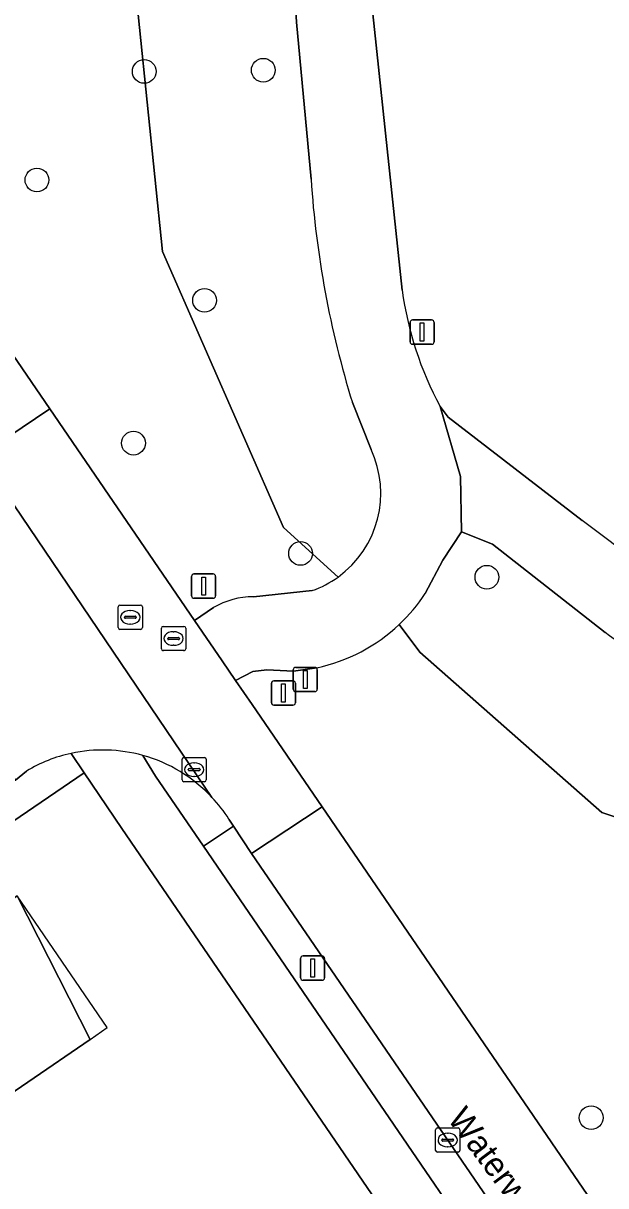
# Model space of a CAD drawing. Extents: x 155275 to 156265, y 382654 to 383635.
# Drawn here: x 155622.86 to 155646.86, y 383241.63 to 383289.56 of the extents above; entities that cross this region are included whole.
import ezdxf

# ---------------------------------------------------------------- set-up
doc = ezdxf.new("R2010")
doc.units = 0
for name, color, linetype in [('IMGEO_Boom', 7, 'Continuous'), ('IMGEO_Erf', 7, 'Continuous'), ('IMGEO_Fietspad_gesloten', 7, 'Continuous'), ('IMGEO_Gemengd_bos', 7, 'Continuous'), ('IMGEO_Groenvoorziening', 7, 'Continuous'), ('IMGEO_Haag', 7, 'Continuous'), ('IMGEO_Kolk', 7, 'Continuous'), ('IMGEO_Lichtmast', 7, 'Continuous'), ('IMGEO_Loofbos', 7, 'Continuous'), ('IMGEO_Openbare_ruimte_label', 7, 'Continuous'), ('IMGEO_Pand', 7, 'Continuous'), ('IMGEO_Pand_overbouw', 7, 'Continuous'), ('IMGEO_Rijbaan_lokaal_gesloten', 7, 'Continuous'), ('IMGEO_Rijbaan_lokaal_open', 7, 'Continuous'), ('IMGEO_Rioolput', 7, 'Continuous'), ('IMGEO_Verkeersbordpaal', 7, 'Continuous'), ('IMGEO_Voetpad_open', 7, 'Continuous')]:
    doc.layers.add(name, color=color, linetype=linetype)

msp = doc.modelspace()

# ---------------------------------------------------------------- linework, layer by layer
at = {"layer": 'IMGEO_Boom'}
for centre in [(155627.845, 383287.57), (155632.75, 383287.62), (155623.425, 383283.097), (155630.331, 383278.134), (155627.402, 383272.247), (155634.285, 383267.701), (155641.963, 383266.72), (155646.258, 383244.44)]:
    msp.add_circle(centre, 0.489, dxfattribs=at)
at = {"layer": 'IMGEO_Erf'}
for points in [[(155626.917, 383256.363), (155625.364, 383258.662), (155596.009, 383238.623)], [(155668.128, 383196.041), (155626.917, 383256.363)]]:
    msp.add_lwpolyline(points, dxfattribs=at)
msp.add_lwpolyline([(155615.333, 383240.621), (155611.924, 383244.458), (155609.718, 383242.953), (155601.947, 383237.651), (155599.872, 383240.59), (155599.638, 383240.922), (155618.55, 383253.859), (155618.748, 383253.561), (155618.112, 383253.111), (155619.313, 383251.358), (155619.948, 383251.792), (155622.61, 383253.591), (155625.611, 383247.66)], close=True, dxfattribs=at)
at = {"layer": 'IMGEO_Fietspad_gesloten'}
for points in [[(155638.469, 383278.556), (155636.714, 383295.135), (155636.571, 383295.948)], [(155633.965, 383292.318), (155634.121, 383289.601), (155634.716, 383283.131)], [(155636.421, 383273.92), (155637.19, 383271.992)], [(155639.42, 383266.052), (155640.15, 383267.429), (155640.916, 383268.594), (155640.876, 383270.877), (155640.031, 383273.759)], [(155645.883, 383269.062), (155640.363, 383273.324), (155640.031, 383273.759), (155640.876, 383270.877), (155640.916, 383268.594), (155642.195, 383268.086), (155646.834, 383264.444)], [(155634.766, 383266.168), (155632.342, 383265.91)], [(155630.7, 383265.467), (155629.922, 383264.93), (155631.054, 383263.274), (155631.606, 383262.467), (155632.326, 383262.839), (155632.89, 383262.908), (155633.988, 383262.853), (155634.953, 383262.987)]]:
    msp.add_lwpolyline(points, dxfattribs=at)
for centre, radius, start, end in [((155674.938, 383285.813), 40.311, 183.8148, 197.1592), ((155652.645, 383280.519), 14.311, 187.8846, 208.188), ((155633.328, 383270.183), 4.264, 305.902, 25.1001), ((155578.477, 383178.43), 112.95, 45.55812, 53.3606), ((155633.313, 383270.208), 4.294, 289.777, 305.8688), ((155632.299, 383262.803), 3.107, 89.2158, 120.9812), ((155633.526, 383269.888), 7.032, 313.3536, 326.9383), ((155633.469, 383269.938), 7.107, 282.0489, 313.4154), ((155607.857, 383212.844), 64.666, 46.40321, 52.93409)]:
    msp.add_arc(centre, radius, start, end, dxfattribs=at)
at = {"layer": 'IMGEO_Gemengd_bos'}
for points in [[(155631.552, 383297.425), (155628.693, 383301.129), (155627.02, 383295.546), (155628.596, 383280.152), (155633.581, 383268.777), (155635.829, 383266.729)], [(155634.716, 383283.131), (155634.121, 383289.601), (155633.965, 383292.318)], [(155637.19, 383271.992), (155636.421, 383273.92)], [(155646.834, 383264.444), (155642.195, 383268.086), (155640.916, 383268.594), (155640.15, 383267.429), (155639.42, 383266.052)], [(155638.354, 383264.775), (155639.197, 383263.636), (155646.696, 383257.021), (155654.699, 383254.352), (155656.556, 383235.653), (155660.593, 383231.109), (155668.02, 383227.503), (155671.061, 383217.227), (155677.612, 383213.971), (155684.929, 383206.792), (155680.581, 383201.856), (155690.881, 383188.232), (155700.213, 383173.291), (155708, 383167.974), (155712.849, 383162.916), (155715.835, 383169.166), (155716.917, 383171.91)]]:
    msp.add_lwpolyline(points, dxfattribs=at)
for centre, radius, start, end in [((155674.938, 383285.813), 40.311, 183.8148, 197.1592), ((155633.328, 383270.183), 4.264, 305.902, 25.1001), ((155633.526, 383269.888), 7.032, 313.3536, 326.9383), ((155607.857, 383212.844), 64.666, 46.40321, 52.93409)]:
    msp.add_arc(centre, radius, start, end, dxfattribs=at)
at = {"layer": 'IMGEO_Groenvoorziening'}
for points in [[(155561.654, 383364.944), (155563.253, 383362.574), (155623.958, 383273.666), (155629.922, 383264.93), (155630.7, 383265.467)], [(155635.829, 383266.729), (155633.581, 383268.777), (155628.596, 383280.152), (155627.02, 383295.546), (155628.693, 383301.129), (155618.372, 383314.498), (155613.466, 383320.439)], [(155632.342, 383265.91), (155634.766, 383266.168)], [(155712.849, 383162.916), (155708, 383167.974), (155700.213, 383173.291), (155690.881, 383188.232), (155680.581, 383201.856), (155684.929, 383206.792), (155677.612, 383213.971), (155671.061, 383217.227), (155668.02, 383227.503), (155660.593, 383231.109), (155656.556, 383235.653), (155654.699, 383254.352), (155646.696, 383257.021), (155639.197, 383263.636), (155638.354, 383264.775)], [(155634.953, 383262.987), (155633.988, 383262.853), (155632.89, 383262.908), (155632.326, 383262.839), (155631.606, 383262.467), (155632.286, 383261.472), (155635.169, 383257.252), (155673.892, 383200.579), (155675.129, 383198.768), (155704.368, 383155.976), (155709.386, 383160.082)], [(155627.783, 383259.375), (155628.31, 383258.525), (155630.285, 383255.634)], [(155630.285, 383255.634), (155631.52, 383256.462), (155631.333, 383256.745)]]:
    msp.add_lwpolyline(points, dxfattribs=at)
msp.add_lwpolyline([(155631.52, 383256.462), (155630.285, 383255.634), (155668.768, 383199.296), (155670.058, 383200.101), (155632.271, 383255.325)], close=True, dxfattribs=at)
for centre, radius, start, end in [((155633.313, 383270.208), 4.294, 289.777, 305.8688), ((155632.299, 383262.803), 3.107, 89.2158, 120.9812), ((155633.469, 383269.938), 7.107, 282.0489, 313.4154), ((155626.135, 383253.442), 6.158, 43.0326, 74.4745), ((155626.278, 383253.546), 5.982, 32.3306, 43.2427)]:
    msp.add_arc(centre, radius, start, end, dxfattribs=at)
at = {"layer": 'IMGEO_Haag'}
msp.add_lwpolyline([(155631.52, 383256.462), (155630.285, 383255.634), (155668.768, 383199.296), (155670.058, 383200.101), (155632.271, 383255.325)], close=True, dxfattribs=at)
at = {"layer": 'IMGEO_Kolk'}
for p, q in [((155629.401, 383258.362), (155629.401, 383259.214)), ((155629.476, 383259.288), (155630.328, 383259.288)), ((155629.889, 383259.068), (155629.914, 383259.068)), ((155630.402, 383259.214), (155630.402, 383258.362)), ((155629.66, 383258.782), (155629.66, 383258.794)), ((155630.098, 383258.745), (155629.7, 383258.745)), ((155629.703, 383258.831), (155630.101, 383258.831)), ((155629.912, 383258.508), (155629.887, 383258.508)), ((155630.144, 383258.794), (155630.144, 383258.782)), ((155630.328, 383258.288), (155629.476, 383258.288)), ((155639.849, 383243.092), (155639.849, 383243.944)), ((155639.924, 383244.018), (155640.776, 383244.018)), ((155640.337, 383243.798), (155640.362, 383243.798)), ((155640.85, 383243.944), (155640.85, 383243.092)), ((155640.108, 383243.512), (155640.108, 383243.524)), ((155640.546, 383243.475), (155640.148, 383243.475)), ((155640.151, 383243.561), (155640.549, 383243.561)), ((155640.36, 383243.238), (155640.335, 383243.238)), ((155640.592, 383243.524), (155640.592, 383243.512)), ((155640.776, 383243.018), (155639.924, 383243.018))]:
    msp.add_line(p, q, dxfattribs=at)
for points in [[(155629.401, 383258.362), (155629.401, 383259.214)], [(155629.476, 383259.288), (155630.328, 383259.288)], [(155630.402, 383259.214), (155630.402, 383258.362)], [(155630.328, 383258.288), (155629.476, 383258.288)], [(155639.849, 383243.092), (155639.849, 383243.944)], [(155639.924, 383244.018), (155640.776, 383244.018)], [(155640.85, 383243.944), (155640.85, 383243.092)], [(155640.776, 383243.018), (155639.924, 383243.018)]]:
    msp.add_lwpolyline(points, dxfattribs=at)
for centre, radius, start, end in [((155629.478, 383259.212), 0.0765, 91.552, 178.448), ((155629.478, 383259.212), 0.0765, 91.552, 178.448), ((155630.326, 383259.212), 0.0765, 1.552, 88.448), ((155630.326, 383259.212), 0.0765, 1.552, 88.448), ((155629.7, 383258.791), 0.0403, 85.8775, 175.7526), ((155629.697, 383258.781), 0.0366, 178.938, 274.7102), ((155630.101, 383258.788), 0.043, 264.8664, 352.4533), ((155630.105, 383258.793), 0.0386, 1.7309, 96.639), ((155629.478, 383258.364), 0.0765, 181.552, 268.448), ((155629.478, 383258.364), 0.0765, 181.552, 268.448), ((155630.326, 383258.364), 0.0765, 271.552, 358.448), ((155630.326, 383258.364), 0.0765, 271.552, 358.448), ((155639.926, 383243.942), 0.0765, 91.552, 178.448), ((155639.926, 383243.942), 0.0765, 91.552, 178.448), ((155640.774, 383243.942), 0.0765, 1.552, 88.448), ((155640.774, 383243.942), 0.0765, 1.552, 88.448), ((155640.148, 383243.521), 0.0403, 85.8775, 175.7526), ((155640.145, 383243.511), 0.0366, 178.938, 274.7102), ((155640.549, 383243.518), 0.043, 264.8664, 352.4533), ((155640.553, 383243.523), 0.0386, 1.7309, 96.639), ((155639.926, 383243.094), 0.0765, 181.552, 268.448), ((155639.926, 383243.094), 0.0765, 181.552, 268.448), ((155640.774, 383243.094), 0.0765, 271.552, 358.448), ((155640.774, 383243.094), 0.0765, 271.552, 358.448)]:
    msp.add_arc(centre, radius, start, end, dxfattribs=at)
for centre, major_axis, ratio, start_param, end_param in [((155629.888, 383258.788), (-0.387, 0.002), 0.722429, 4.712389, 7.853982), ((155629.913, 383258.788), (-0.39, 0.002), 0.717154, 1.570796, 4.712389), ((155640.336, 383243.518), (-0.387, 0.002), 0.722429, 4.712389, 7.853982), ((155640.361, 383243.518), (-0.39, 0.002), 0.717154, 1.570796, 4.712389)]:
    msp.add_ellipse(centre, major_axis=major_axis, ratio=ratio, start_param=start_param, end_param=end_param, dxfattribs=at)
at = {"layer": 'IMGEO_Lichtmast'}
for p, q in [((155638.796, 383276.426), (155638.796, 383277.226)), ((155638.796, 383277.226), (155638.796, 383276.426)), ((155638.896, 383277.326), (155639.686, 383277.326)), ((155639.686, 383277.326), (155638.896, 383277.326)), ((155639.786, 383277.226), (155639.786, 383276.426)), ((155639.786, 383276.426), (155639.786, 383277.226)), ((155639.686, 383276.326), (155638.896, 383276.326)), ((155638.896, 383276.326), (155639.686, 383276.326)), ((155633.985, 383262.104), (155633.985, 383262.904)), ((155633.985, 383262.904), (155633.985, 383262.104)), ((155634.085, 383263.004), (155634.875, 383263.004)), ((155634.875, 383263.004), (155634.085, 383263.004)), ((155634.975, 383262.904), (155634.975, 383262.104)), ((155634.975, 383262.104), (155634.975, 383262.904)), ((155634.875, 383262.004), (155634.085, 383262.004)), ((155634.085, 383262.004), (155634.875, 383262.004)), ((155634.287, 383250.207), (155634.287, 383251.007)), ((155634.287, 383251.007), (155634.287, 383250.207)), ((155634.387, 383251.107), (155635.177, 383251.107)), ((155635.177, 383251.107), (155634.387, 383251.107)), ((155635.277, 383251.007), (155635.277, 383250.207)), ((155635.277, 383250.207), (155635.277, 383251.007)), ((155635.177, 383250.107), (155634.387, 383250.107)), ((155634.387, 383250.107), (155635.177, 383250.107))]:
    msp.add_line(p, q, dxfattribs=at)
for points in [[(155639.216, 383277.201), (155639.366, 383277.201), (155639.366, 383276.451), (155639.216, 383276.451), (155639.216, 383277.201)], [(155634.405, 383262.879), (155634.555, 383262.879), (155634.555, 383262.129), (155634.405, 383262.129), (155634.405, 383262.879)], [(155634.707, 383250.982), (155634.857, 383250.982), (155634.857, 383250.232), (155634.707, 383250.232), (155634.707, 383250.982)]]:
    msp.add_lwpolyline(points, dxfattribs=at)
for centre, start, end in [((155638.896, 383277.226), 90, 180), ((155638.896, 383277.226), 90, 180), ((155639.686, 383277.226), 0, 90), ((155639.686, 383277.226), 360, 90), ((155638.896, 383276.426), 180, 270), ((155638.896, 383276.426), 180, 270), ((155639.686, 383276.426), 270, 0), ((155639.686, 383276.426), 270, 0), ((155634.085, 383262.904), 90, 180), ((155634.085, 383262.904), 90, 180), ((155634.875, 383262.904), 0, 90), ((155634.875, 383262.904), 360, 90), ((155634.085, 383262.104), 180, 270), ((155634.085, 383262.104), 180, 270), ((155634.875, 383262.104), 270, 0), ((155634.875, 383262.104), 270, 0), ((155634.387, 383251.007), 90, 180), ((155634.387, 383251.007), 90, 180), ((155635.177, 383251.007), 0, 90), ((155635.177, 383251.007), 360, 90), ((155634.387, 383250.207), 180, 270), ((155634.387, 383250.207), 180, 270), ((155635.177, 383250.207), 270, 0), ((155635.177, 383250.207), 270, 0)]:
    msp.add_arc(centre, 0.1, start, end, dxfattribs=at)
at = {"layer": 'IMGEO_Loofbos'}
for points in [[(155636.571, 383295.948), (155636.714, 383295.135), (155638.469, 383278.556)], [(155640.031, 383273.759), (155640.363, 383273.324), (155645.883, 383269.062)]]:
    msp.add_lwpolyline(points, dxfattribs=at)
for centre, radius, start, end in [((155652.645, 383280.519), 14.311, 187.8846, 208.188), ((155578.477, 383178.43), 112.95, 45.55812, 53.3606)]:
    msp.add_arc(centre, radius, start, end, dxfattribs=at)
at = {"layer": 'IMGEO_Pand'}
msp.add_lwpolyline([(155615.333, 383240.621), (155625.611, 383247.66), (155622.61, 383253.591), (155619.948, 383251.792), (155619.313, 383251.358), (155618.112, 383253.111), (155618.748, 383253.561), (155618.55, 383253.859), (155599.638, 383240.922), (155599.872, 383240.59), (155601.947, 383237.651), (155609.718, 383242.953), (155611.924, 383244.458)], close=True, dxfattribs=at)
at = {"layer": 'IMGEO_Pand_overbouw'}
msp.add_lwpolyline([(155625.611, 383247.66), (155626.315, 383248.157), (155622.61, 383253.591)], close=True, dxfattribs=at)
at = {"layer": 'IMGEO_Rijbaan_lokaal_gesloten'}
msp.add_lwpolyline([(155563.253, 383362.574), (155560.376, 383360.557), (155621.067, 383271.724), (155623.958, 383273.666)], close=True, dxfattribs=at)
for points in [[(155623.958, 383273.666), (155621.067, 383271.724), (155621.859, 383270.595), (155630.636, 383257.644)], [(155631.333, 383256.745), (155631.52, 383256.462), (155632.271, 383255.325), (155635.169, 383257.252), (155632.286, 383261.472), (155631.606, 383262.467), (155631.054, 383263.274), (155629.922, 383264.93), (155623.958, 383273.666)], [(155675.129, 383198.768), (155673.892, 383200.579), (155635.169, 383257.252), (155632.271, 383255.325), (155670.058, 383200.101), (155671.161, 383198.489), (155674.425, 383193.719), (155676.345, 383190.914), (155698.997, 383157.808)]]:
    msp.add_lwpolyline(points, dxfattribs=at)
msp.add_arc((155626.278, 383253.546), 5.982, 32.3306, 43.2427, dxfattribs=at)
at = {"layer": 'IMGEO_Rijbaan_lokaal_open'}
for points in [[(155630.636, 383257.644), (155621.859, 383270.595)], [(155622.367, 383258.594), (155622.544, 383258.352), (155622.993, 383258.732)]]:
    msp.add_lwpolyline(points, dxfattribs=at)
for centre, radius, start, end in [((155626.13, 383253.47), 6.126, 102.1965, 120.8047), ((155626.141, 383253.429), 6.168, 74.561, 102.2125), ((155626.135, 383253.442), 6.158, 43.0326, 74.4745)]:
    msp.add_arc(centre, radius, start, end, dxfattribs=at)
at = {"layer": 'IMGEO_Rioolput'}
for p, q in [((155626.769, 383264.645), (155626.769, 383265.497)), ((155626.844, 383265.571), (155627.696, 383265.571)), ((155627.257, 383265.351), (155627.282, 383265.351)), ((155627.77, 383265.497), (155627.77, 383264.645)), ((155627.028, 383265.065), (155627.028, 383265.077)), ((155627.466, 383265.028), (155627.068, 383265.028)), ((155627.071, 383265.114), (155627.469, 383265.114)), ((155627.28, 383264.791), (155627.255, 383264.791)), ((155627.512, 383265.077), (155627.512, 383265.065)), ((155627.696, 383264.571), (155626.844, 383264.571)), ((155628.552, 383263.767), (155628.552, 383264.619)), ((155628.627, 383264.693), (155629.479, 383264.693)), ((155628.854, 383264.236), (155629.252, 383264.236)), ((155629.04, 383264.473), (155629.065, 383264.473)), ((155629.553, 383264.619), (155629.553, 383263.767)), ((155628.811, 383264.187), (155628.811, 383264.199)), ((155629.249, 383264.15), (155628.851, 383264.15)), ((155629.063, 383263.913), (155629.038, 383263.913)), ((155629.295, 383264.199), (155629.295, 383264.187)), ((155629.479, 383263.693), (155628.627, 383263.693))]:
    msp.add_line(p, q, dxfattribs=at)
for points in [[(155626.769, 383264.645), (155626.769, 383265.497)], [(155626.844, 383265.571), (155627.696, 383265.571)], [(155627.77, 383265.497), (155627.77, 383264.645)], [(155627.696, 383264.571), (155626.844, 383264.571)], [(155628.552, 383263.767), (155628.552, 383264.619)], [(155628.627, 383264.693), (155629.479, 383264.693)], [(155629.553, 383264.619), (155629.553, 383263.767)], [(155629.479, 383263.693), (155628.627, 383263.693)]]:
    msp.add_lwpolyline(points, dxfattribs=at)
for centre, radius, start, end in [((155626.846, 383265.495), 0.0765, 91.552, 178.448), ((155626.846, 383265.495), 0.0765, 91.552, 178.448), ((155627.694, 383265.495), 0.0765, 1.552, 88.448), ((155627.694, 383265.495), 0.0765, 1.552, 88.448), ((155627.068, 383265.074), 0.0403, 85.8775, 175.7526), ((155627.065, 383265.064), 0.0366, 178.938, 274.7102), ((155627.469, 383265.071), 0.043, 264.8664, 352.4533), ((155627.473, 383265.076), 0.0386, 1.7309, 96.639), ((155626.846, 383264.647), 0.0765, 181.552, 268.448), ((155626.846, 383264.647), 0.0765, 181.552, 268.448), ((155627.694, 383264.647), 0.0765, 271.552, 358.448), ((155627.694, 383264.647), 0.0765, 271.552, 358.448), ((155628.629, 383264.617), 0.0765, 91.552, 178.448), ((155628.629, 383264.617), 0.0765, 91.552, 178.448), ((155628.851, 383264.196), 0.0403, 85.8775, 175.7526), ((155629.256, 383264.198), 0.0386, 1.7309, 96.639), ((155629.477, 383264.617), 0.0765, 1.552, 88.448), ((155629.477, 383264.617), 0.0765, 1.552, 88.448), ((155628.629, 383263.769), 0.0765, 181.552, 268.448), ((155628.629, 383263.769), 0.0765, 181.552, 268.448), ((155628.848, 383264.186), 0.0366, 178.938, 274.7102), ((155629.252, 383264.193), 0.043, 264.8664, 352.4533), ((155629.477, 383263.769), 0.0765, 271.552, 358.448), ((155629.477, 383263.769), 0.0765, 271.552, 358.448)]:
    msp.add_arc(centre, radius, start, end, dxfattribs=at)
for centre, major_axis, ratio, start_param, end_param in [((155627.256, 383265.071), (-0.387, 0.002), 0.722429, 4.712389, 7.853982), ((155627.281, 383265.071), (-0.39, 0.002), 0.717154, 1.570796, 4.712389), ((155629.039, 383264.193), (-0.387, 0.002), 0.722429, 4.712389, 7.853982), ((155629.064, 383264.193), (-0.39, 0.002), 0.717154, 1.570796, 4.712389)]:
    msp.add_ellipse(centre, major_axis=major_axis, ratio=ratio, start_param=start_param, end_param=end_param, dxfattribs=at)
at = {"layer": 'IMGEO_Verkeersbordpaal'}
for p, q in [((155629.794, 383265.954), (155629.794, 383266.754)), ((155629.794, 383266.754), (155629.794, 383265.954)), ((155629.894, 383266.854), (155630.684, 383266.854)), ((155630.684, 383266.854), (155629.894, 383266.854)), ((155630.784, 383266.754), (155630.784, 383265.954)), ((155630.784, 383265.954), (155630.784, 383266.754)), ((155630.684, 383265.854), (155629.894, 383265.854)), ((155629.894, 383265.854), (155630.684, 383265.854)), ((155633.083, 383261.547), (155633.083, 383262.347)), ((155633.083, 383262.347), (155633.083, 383261.547)), ((155633.183, 383262.447), (155633.973, 383262.447)), ((155633.973, 383262.447), (155633.183, 383262.447)), ((155634.073, 383262.347), (155634.073, 383261.547)), ((155634.073, 383261.547), (155634.073, 383262.347)), ((155633.973, 383261.447), (155633.183, 383261.447)), ((155633.183, 383261.447), (155633.973, 383261.447))]:
    msp.add_line(p, q, dxfattribs=at)
for points in [[(155630.214, 383266.729), (155630.364, 383266.729), (155630.364, 383265.979), (155630.214, 383265.979), (155630.214, 383266.729)], [(155633.503, 383262.322), (155633.653, 383262.322), (155633.653, 383261.572), (155633.503, 383261.572), (155633.503, 383262.322)]]:
    msp.add_lwpolyline(points, dxfattribs=at)
for centre, start, end in [((155629.894, 383266.754), 90, 180), ((155629.894, 383266.754), 90, 180), ((155630.684, 383266.754), 0, 90), ((155630.684, 383266.754), 360, 90), ((155629.894, 383265.954), 180, 270), ((155629.894, 383265.954), 180, 270), ((155630.684, 383265.954), 270, 0), ((155630.684, 383265.954), 270, 0), ((155633.183, 383262.347), 90, 180), ((155633.183, 383262.347), 90, 180), ((155633.973, 383262.347), 0, 90), ((155633.973, 383262.347), 360, 90), ((155633.183, 383261.547), 180, 270), ((155633.183, 383261.547), 180, 270), ((155633.973, 383261.547), 270, 0), ((155633.973, 383261.547), 270, 0)]:
    msp.add_arc(centre, 0.1, start, end, dxfattribs=at)
at = {"layer": 'IMGEO_Voetpad_open'}
for points in [[(155624.836, 383259.458), (155625.364, 383258.662), (155626.917, 383256.363), (155668.128, 383196.041), (155669.974, 383197.531), (155671.161, 383198.489), (155670.058, 383200.101), (155668.768, 383199.296), (155630.285, 383255.634)], [(155625.364, 383258.662), (155624.836, 383259.458)], [(155630.285, 383255.634), (155628.31, 383258.525), (155627.783, 383259.375)], [(155592.147, 383236.195), (155596.009, 383238.623), (155625.364, 383258.662)], [(155622.993, 383258.732), (155622.544, 383258.352), (155593.938, 383238.811), (155593.704, 383238.651)]]:
    msp.add_lwpolyline(points, dxfattribs=at)
for centre, radius, start, end in [((155626.13, 383253.47), 6.126, 102.1965, 120.8047), ((155626.141, 383253.429), 6.168, 74.561, 102.2125)]:
    msp.add_arc(centre, radius, start, end, dxfattribs=at)

# ---------------------------------------------------------------- texts
at = {"layer": 'IMGEO_Openbare_ruimte_label'}
msp.add_text('Waterweg', height=1, rotation=306.6636, dxfattribs=at).set_placement((155640.305, 383244.387))

doc.saveas('drawing.dxf')
